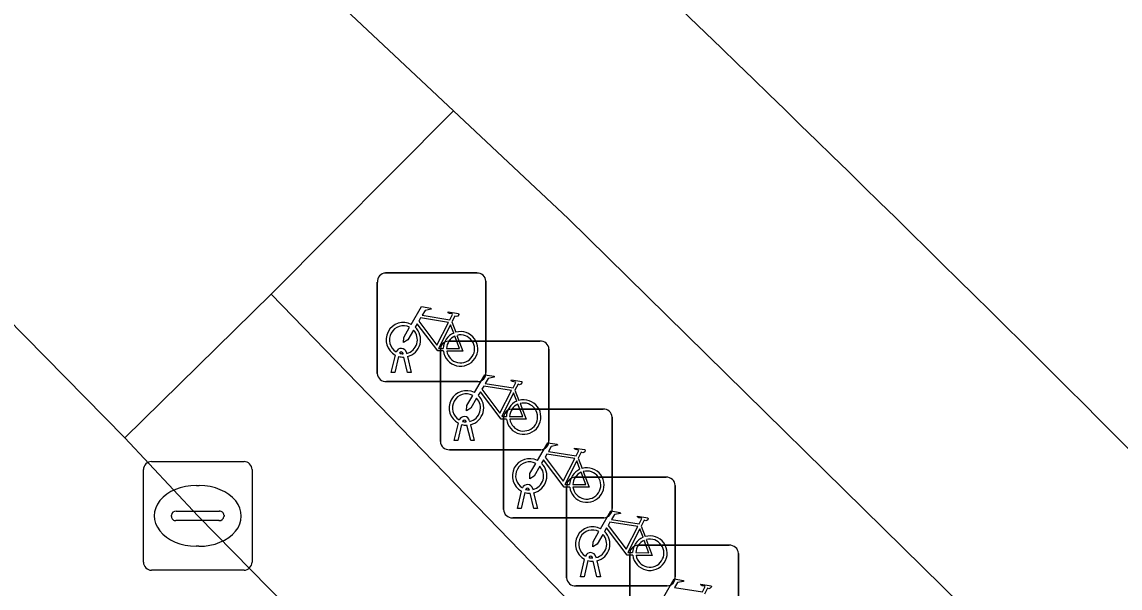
# Model space of a CAD drawing. Extents: x 161087 to 161926, y 382572 to 383873.
# Drawn here: x 161198.42 to 161208.53, y 383189.48 to 383194.69 of the extents above; entities that cross this region are included whole.
import ezdxf

# ---------------------------------------------------------------- set-up
doc = ezdxf.new("R2010")
doc.units = 0
for name, color, linetype in [('IMGEO_Berm_groen', 7, 'Continuous'), ('IMGEO_Berm_open', 7, 'Continuous'), ('IMGEO_Fietsenrek', 7, 'Continuous'), ('IMGEO_Fietspad_gesloten', 7, 'Continuous'), ('IMGEO_Kolk', 7, 'Continuous'), ('IMGEO_Rijbaan_lokaal_gesloten', 7, 'Continuous'), ('IMGEO_Voetgangersgebied_open', 7, 'Continuous'), ('IMGEO_Voetpad_open', 7, 'Continuous')]:
    doc.layers.add(name, color=color, linetype=linetype)

msp = doc.modelspace()

# ---------------------------------------------------------------- linework, layer by layer
at = {"layer": 'IMGEO_Berm_groen'}
msp.add_lwpolyline([(161200.711, 383192.181), (161199.363, 383190.86), (161200.036, 383190.14), (161210.171, 383179.825), (161223.029, 383166.656), (161229.915, 383159.599), (161231.254, 383160.721)], close=True, dxfattribs=at)
at = {"layer": 'IMGEO_Berm_open'}
msp.add_lwpolyline([(161220.989, 383174.98), (161211.773, 383184.561), (161207.62, 383188.777), (161203.449, 383192.876), (161202.392, 383193.868), (161200.711, 383192.181), (161231.254, 383160.721), (161231.319, 383160.775), (161233.197, 383162.349)], close=True, dxfattribs=at)
at = {"layer": 'IMGEO_Fietsenrek'}
for p, q in [((161201.765, 383192.376), (161202.606, 383192.376)), ((161202.606, 383192.376), (161201.765, 383192.376)), ((161201.69, 383191.451), (161201.69, 383192.292)), ((161201.69, 383192.292), (161201.69, 383191.451)), ((161202.69, 383192.301), (161202.69, 383191.46)), ((161202.69, 383191.46), (161202.69, 383192.301)), ((161202.377, 383191.925), (161202.413, 383191.83)), ((161202.346, 383191.749), (161203.187, 383191.749)), ((161203.187, 383191.749), (161202.346, 383191.749)), ((161202.271, 383190.824), (161202.271, 383191.665)), ((161202.271, 383191.665), (161202.271, 383190.824)), ((161203.271, 383191.674), (161203.271, 383190.833)), ((161203.271, 383190.833), (161203.271, 383191.674)), ((161201.817, 383191.46), (161201.856, 383191.62)), ((161201.886, 383191.608), (161201.851, 383191.46)), ((161201.928, 383191.632), (161201.927, 383191.636)), ((161201.969, 383191.46), (161201.935, 383191.602)), ((161201.959, 383191.643), (161201.96, 383191.636)), ((161201.967, 383191.606), (161202.002, 383191.46)), ((161201.851, 383191.46), (161201.817, 383191.46)), ((161202.002, 383191.46), (161201.969, 383191.46)), ((161202.615, 383191.376), (161201.774, 383191.376)), ((161201.774, 383191.376), (161202.615, 383191.376)), ((161202.958, 383191.298), (161202.994, 383191.203)), ((161202.853, 383190.198), (161202.853, 383191.039)), ((161202.853, 383191.039), (161202.853, 383190.198)), ((161202.928, 383191.123), (161203.769, 383191.123)), ((161203.769, 383191.123), (161202.928, 383191.123)), ((161203.853, 383191.048), (161203.853, 383190.207)), ((161203.853, 383190.207), (161203.853, 383191.048)), ((161202.398, 383190.833), (161202.437, 383190.993)), ((161202.467, 383190.981), (161202.432, 383190.833)), ((161202.509, 383191.005), (161202.508, 383191.009)), ((161202.55, 383190.833), (161202.516, 383190.975)), ((161202.54, 383191.016), (161202.541, 383191.009)), ((161202.548, 383190.979), (161202.583, 383190.833)), ((161203.196, 383190.749), (161202.355, 383190.749)), ((161202.355, 383190.749), (161203.196, 383190.749)), ((161202.432, 383190.833), (161202.398, 383190.833)), ((161202.583, 383190.833), (161202.55, 383190.833)), ((161203.54, 383190.672), (161203.576, 383190.577)), ((161203.509, 383190.496), (161204.35, 383190.496)), ((161204.35, 383190.496), (161203.509, 383190.496)), ((161202.98, 383190.207), (161203.019, 383190.367)), ((161203.049, 383190.355), (161203.014, 383190.207)), ((161203.091, 383190.379), (161203.09, 383190.383)), ((161203.132, 383190.207), (161203.098, 383190.349)), ((161203.122, 383190.39), (161203.123, 383190.383)), ((161203.13, 383190.353), (161203.165, 383190.207)), ((161203.434, 383189.571), (161203.434, 383190.412)), ((161203.434, 383190.412), (161203.434, 383189.571)), ((161204.434, 383190.421), (161204.434, 383189.58)), ((161204.434, 383189.58), (161204.434, 383190.421)), ((161203.014, 383190.207), (161202.98, 383190.207)), ((161203.165, 383190.207), (161203.132, 383190.207)), ((161203.778, 383190.123), (161202.937, 383190.123)), ((161202.937, 383190.123), (161203.778, 383190.123)), ((161204.121, 383190.045), (161204.157, 383189.95)), ((161204.091, 383189.87), (161204.932, 383189.87)), ((161204.932, 383189.87), (161204.091, 383189.87)), ((161203.561, 383189.58), (161203.6, 383189.74)), ((161203.63, 383189.728), (161203.595, 383189.58)), ((161203.672, 383189.752), (161203.671, 383189.756)), ((161203.703, 383189.763), (161203.704, 383189.756)), ((161203.711, 383189.726), (161203.746, 383189.58)), ((161204.016, 383188.945), (161204.016, 383189.786)), ((161204.016, 383189.786), (161204.016, 383188.945)), ((161205.016, 383189.795), (161205.016, 383188.954)), ((161205.016, 383188.954), (161205.016, 383189.795)), ((161203.713, 383189.58), (161203.679, 383189.722)), ((161203.595, 383189.58), (161203.561, 383189.58)), ((161203.746, 383189.58), (161203.713, 383189.58)), ((161204.359, 383189.496), (161203.518, 383189.496)), ((161203.518, 383189.496), (161204.359, 383189.496))]:
    msp.add_line(p, q, dxfattribs=at)
for points in [[(161202.003, 383191.902), (161202.098, 383192.066), (161202.184, 383192.052), (161202.186, 383192.043), (161202.13, 383192.032), (161202.103, 383191.987), (161202.359, 383191.946)], [(161202.346, 383191.921), (161202.089, 383191.962), (161202.072, 383191.933), (161202.239, 383191.713), (161202.346, 383191.921)], [(161202.359, 383191.946), (161202.384, 383191.995), (161202.378, 383191.999), (161202.355, 383192.003), (161202.343, 383192.01), (161202.342, 383192.013), (161202.344, 383192.018), (161202.439, 383192.003), (161202.441, 383191.993), (161202.431, 383191.98), (161202.419, 383191.974), (161202.405, 383191.98), (161202.377, 383191.925)], [(161202.024, 383191.85), (161201.972, 383191.76), (161201.932, 383191.735), (161201.933, 383191.782), (161201.988, 383191.876)], [(161202.299, 383191.658), (161202.249, 383191.658), (161202.058, 383191.909), (161202.039, 383191.877)], [(161202.394, 383191.823), (161202.364, 383191.9), (161202.255, 383191.682), (161202.298, 383191.682)], [(161202.328, 383191.682), (161202.448, 383191.681), (161202.404, 383191.795)], [(161202.424, 383191.802), (161202.479, 383191.657), (161202.329, 383191.657)], [(161202.584, 383191.275), (161202.679, 383191.439), (161202.765, 383191.425), (161202.767, 383191.416), (161202.711, 383191.405), (161202.684, 383191.36), (161202.94, 383191.319)], [(161202.94, 383191.319), (161202.965, 383191.368), (161202.959, 383191.372), (161202.936, 383191.376), (161202.924, 383191.383), (161202.923, 383191.386), (161202.925, 383191.391), (161203.02, 383191.376), (161203.022, 383191.366), (161203.012, 383191.353), (161203, 383191.347), (161202.986, 383191.353), (161202.958, 383191.298)], [(161202.605, 383191.223), (161202.553, 383191.133), (161202.513, 383191.108), (161202.514, 383191.155), (161202.569, 383191.249)], [(161202.88, 383191.031), (161202.83, 383191.031), (161202.639, 383191.282), (161202.62, 383191.25)], [(161202.927, 383191.294), (161202.67, 383191.335), (161202.653, 383191.306), (161202.82, 383191.086), (161202.927, 383191.294)], [(161202.975, 383191.196), (161202.945, 383191.273), (161202.836, 383191.055), (161202.879, 383191.055)], [(161202.909, 383191.055), (161203.029, 383191.054), (161202.985, 383191.168)], [(161203.005, 383191.175), (161203.06, 383191.03), (161202.91, 383191.03)], [(161203.166, 383190.649), (161203.261, 383190.813), (161203.347, 383190.799), (161203.349, 383190.79), (161203.293, 383190.779), (161203.266, 383190.734), (161203.522, 383190.693)], [(161203.522, 383190.693), (161203.547, 383190.742), (161203.541, 383190.746), (161203.518, 383190.75), (161203.506, 383190.757), (161203.505, 383190.76), (161203.507, 383190.765), (161203.602, 383190.75), (161203.604, 383190.74), (161203.594, 383190.727), (161203.582, 383190.721), (161203.568, 383190.727), (161203.54, 383190.672)], [(161203.462, 383190.405), (161203.412, 383190.405), (161203.221, 383190.656), (161203.202, 383190.624)], [(161203.509, 383190.668), (161203.252, 383190.709), (161203.235, 383190.68), (161203.402, 383190.46), (161203.509, 383190.668)], [(161203.557, 383190.57), (161203.527, 383190.647), (161203.418, 383190.429), (161203.461, 383190.429)], [(161203.187, 383190.597), (161203.135, 383190.507), (161203.095, 383190.482), (161203.096, 383190.529), (161203.151, 383190.623)], [(161203.491, 383190.429), (161203.611, 383190.428), (161203.567, 383190.542)], [(161203.587, 383190.549), (161203.642, 383190.404), (161203.492, 383190.404)], [(161203.747, 383190.022), (161203.842, 383190.186), (161203.928, 383190.172), (161203.93, 383190.163), (161203.874, 383190.152), (161203.847, 383190.107), (161204.103, 383190.066)], [(161204.103, 383190.066), (161204.128, 383190.115), (161204.122, 383190.119), (161204.099, 383190.123), (161204.087, 383190.13), (161204.086, 383190.133), (161204.088, 383190.138), (161204.183, 383190.123), (161204.185, 383190.113), (161204.175, 383190.1), (161204.163, 383190.094), (161204.149, 383190.1), (161204.121, 383190.045)], [(161204.043, 383189.778), (161203.993, 383189.778), (161203.802, 383190.029), (161203.783, 383189.997)], [(161204.09, 383190.041), (161203.833, 383190.082), (161203.816, 383190.053), (161203.983, 383189.833), (161204.09, 383190.041)], [(161203.768, 383189.97), (161203.716, 383189.88), (161203.676, 383189.855), (161203.677, 383189.902), (161203.732, 383189.996)], [(161204.138, 383189.943), (161204.108, 383190.02), (161203.999, 383189.802), (161204.042, 383189.802)], [(161204.072, 383189.802), (161204.192, 383189.801), (161204.148, 383189.915)], [(161204.168, 383189.922), (161204.223, 383189.777), (161204.073, 383189.777)], [(161204.329, 383189.396), (161204.424, 383189.56), (161204.51, 383189.546), (161204.512, 383189.537), (161204.456, 383189.526), (161204.429, 383189.481), (161204.685, 383189.44)], [(161204.685, 383189.44), (161204.71, 383189.489), (161204.704, 383189.493), (161204.681, 383189.497), (161204.669, 383189.504), (161204.668, 383189.507), (161204.67, 383189.512), (161204.765, 383189.497), (161204.767, 383189.487), (161204.757, 383189.474), (161204.745, 383189.468), (161204.731, 383189.474), (161204.703, 383189.419)]]:
    msp.add_lwpolyline(points, dxfattribs=at)
for centre, radius, start, end in [((161201.768, 383192.298), 0.0779, 92.4484, 184.2845), ((161201.768, 383192.298), 0.0779, 92.4484, 184.2845), ((161202.612, 383192.298), 0.0779, 2.4484, 94.2845), ((161202.612, 383192.298), 0.0779, 2.4484, 94.2845), ((161201.93, 383191.761), 0.159, 62.6766, 242.1369), ((161201.93, 383191.761), 0.129, 63.3192, 238.903), ((161201.93, 383191.761), 0.129, 283.6043, 43.4302), ((161201.93, 383191.761), 0.159, 283.5766, 46.6042), ((161202.349, 383191.671), 0.0779, 92.4484, 184.2845), ((161202.349, 383191.671), 0.0779, 92.4484, 184.2845), ((161202.457, 383191.677), 0.159, 113.3408, 178.3217), ((161202.457, 383191.677), 0.159, 187.0065, 105.7708), ((161202.457, 383191.677), 0.129, 113.923, 177.9556), ((161202.457, 383191.677), 0.129, 188.6715, 104.5883), ((161203.193, 383191.671), 0.0779, 2.4484, 94.2845), ((161203.193, 383191.671), 0.0779, 2.4484, 94.2845), ((161201.91, 383191.632), 0.0499, 12.8025, 158.6934), ((161201.91, 383191.632), 0.0174, 12.8025, 163.4502), ((161201.93, 383191.761), 0.159, 253.9967, 271.7867), ((161201.93, 383191.761), 0.129, 253.415, 269.0204), ((161201.768, 383191.454), 0.0779, 182.4484, 274.2845), ((161201.768, 383191.454), 0.0779, 182.4484, 274.2845), ((161202.612, 383191.454), 0.0779, 272.4484, 4.2845), ((161202.612, 383191.454), 0.0779, 272.4484, 4.2845), ((161202.511, 383191.134), 0.159, 62.6766, 242.1369), ((161202.511, 383191.134), 0.129, 63.3192, 238.903), ((161202.511, 383191.134), 0.159, 283.5766, 46.6042), ((161202.511, 383191.134), 0.129, 283.6043, 43.4302), ((161203.038, 383191.05), 0.159, 113.3408, 178.3217), ((161203.038, 383191.05), 0.159, 187.0065, 105.7708), ((161203.038, 383191.05), 0.129, 113.923, 177.9556), ((161203.038, 383191.05), 0.129, 188.6715, 104.5883), ((161202.491, 383191.005), 0.0499, 12.8025, 158.6934), ((161202.931, 383191.045), 0.0779, 92.4484, 184.2845), ((161202.931, 383191.045), 0.0779, 92.4484, 184.2845), ((161203.775, 383191.045), 0.0779, 2.4484, 94.2845), ((161203.775, 383191.045), 0.0779, 2.4484, 94.2845), ((161202.511, 383191.134), 0.159, 253.9967, 271.7867), ((161202.491, 383191.005), 0.0174, 12.8025, 163.4502), ((161202.511, 383191.134), 0.129, 253.415, 269.0204), ((161202.349, 383190.827), 0.0779, 182.4484, 274.2845), ((161202.349, 383190.827), 0.0779, 182.4484, 274.2845), ((161203.193, 383190.827), 0.0779, 272.4484, 4.2845), ((161203.193, 383190.827), 0.0779, 272.4484, 4.2845), ((161203.093, 383190.508), 0.159, 62.6766, 242.1369), ((161203.093, 383190.508), 0.129, 63.3192, 238.903), ((161203.093, 383190.508), 0.129, 283.6043, 43.4302), ((161203.093, 383190.508), 0.159, 283.5766, 46.6042), ((161203.62, 383190.424), 0.159, 113.3408, 178.3217), ((161203.62, 383190.424), 0.159, 187.0065, 105.7708), ((161203.62, 383190.424), 0.129, 113.923, 177.9556), ((161203.62, 383190.424), 0.129, 188.6715, 104.5883), ((161203.512, 383190.418), 0.0779, 92.4484, 184.2845), ((161203.512, 383190.418), 0.0779, 92.4484, 184.2845), ((161204.356, 383190.418), 0.0779, 2.4484, 94.2845), ((161204.356, 383190.418), 0.0779, 2.4484, 94.2845), ((161203.073, 383190.379), 0.0499, 12.8025, 158.6934), ((161203.093, 383190.508), 0.159, 253.9967, 271.7867), ((161203.073, 383190.379), 0.0174, 12.8025, 163.4502), ((161203.093, 383190.508), 0.129, 253.415, 269.0204), ((161202.931, 383190.201), 0.0779, 182.4484, 274.2845), ((161202.931, 383190.201), 0.0779, 182.4484, 274.2845), ((161203.775, 383190.201), 0.0779, 272.4484, 4.2845), ((161203.775, 383190.201), 0.0779, 272.4484, 4.2845), ((161203.674, 383189.881), 0.159, 62.6766, 242.1369), ((161203.674, 383189.881), 0.129, 63.3192, 238.903), ((161203.674, 383189.881), 0.129, 283.6043, 43.4302), ((161203.674, 383189.881), 0.159, 283.5766, 46.6042), ((161204.201, 383189.797), 0.159, 113.3408, 178.3217), ((161204.201, 383189.797), 0.159, 187.0065, 105.7708), ((161204.201, 383189.797), 0.129, 188.6715, 104.5883), ((161204.094, 383189.792), 0.0779, 92.4484, 184.2845), ((161204.094, 383189.792), 0.0779, 92.4484, 184.2845), ((161204.201, 383189.797), 0.129, 113.923, 177.9556), ((161204.938, 383189.792), 0.0779, 2.4484, 94.2845), ((161204.938, 383189.792), 0.0779, 2.4484, 94.2845), ((161203.654, 383189.752), 0.0499, 12.8025, 158.6934), ((161203.674, 383189.881), 0.159, 253.9967, 271.7867), ((161203.654, 383189.752), 0.0174, 12.8025, 163.4502), ((161203.674, 383189.881), 0.129, 253.415, 269.0204), ((161203.512, 383189.574), 0.0779, 182.4484, 274.2845), ((161203.512, 383189.574), 0.0779, 182.4484, 274.2845), ((161204.356, 383189.574), 0.0779, 272.4484, 4.2845), ((161204.356, 383189.574), 0.0779, 272.4484, 4.2845)]:
    msp.add_arc(centre, radius, start, end, dxfattribs=at)
at = {"layer": 'IMGEO_Fietspad_gesloten'}
msp.add_lwpolyline([(161172.013, 383222.368), (161193.612, 383202.105), (161198.375, 383197.637), (161202.392, 383193.868), (161203.449, 383192.876), (161207.62, 383188.777), (161211.773, 383184.561), (161220.989, 383174.98), (161233.197, 383162.349), (161234.788, 383163.737), (161222.243, 383176.723), (161213.179, 383186.09)], dxfattribs=at)
msp.add_arc((160992.639, 382974.844), 305.389, 43.76694, 46.20815, dxfattribs=at)
at = {"layer": 'IMGEO_Kolk'}
for p, q in [((161199.61, 383190.64), (161200.462, 383190.64)), ((161199.535, 383189.714), (161199.535, 383190.566)), ((161200.536, 383190.566), (161200.536, 383189.714)), ((161200.023, 383190.42), (161200.048, 383190.42)), ((161199.794, 383190.134), (161199.794, 383190.146)), ((161199.837, 383190.183), (161200.235, 383190.183)), ((161200.278, 383190.146), (161200.278, 383190.134)), ((161200.232, 383190.097), (161199.834, 383190.097)), ((161200.046, 383189.86), (161200.021, 383189.86)), ((161200.462, 383189.64), (161199.61, 383189.64))]:
    msp.add_line(p, q, dxfattribs=at)
for points in [[(161199.61, 383190.64), (161200.462, 383190.64)], [(161199.535, 383189.714), (161199.535, 383190.566)], [(161200.536, 383190.566), (161200.536, 383189.714)], [(161200.462, 383189.64), (161199.61, 383189.64)]]:
    msp.add_lwpolyline(points, dxfattribs=at)
for centre, radius, start, end in [((161199.612, 383190.564), 0.0765, 91.552, 178.448), ((161199.612, 383190.564), 0.0765, 91.552, 178.448), ((161200.46, 383190.564), 0.0765, 1.552, 88.448), ((161200.46, 383190.564), 0.0765, 1.552, 88.448), ((161199.834, 383190.143), 0.0403, 85.8775, 175.7526), ((161199.831, 383190.133), 0.0366, 178.938, 274.7102), ((161200.235, 383190.14), 0.043, 264.8664, 352.4533), ((161200.239, 383190.145), 0.0386, 1.7309, 96.639), ((161199.612, 383189.716), 0.0765, 181.552, 268.448), ((161199.612, 383189.716), 0.0765, 181.552, 268.448), ((161200.46, 383189.716), 0.0765, 271.552, 358.448), ((161200.46, 383189.716), 0.0765, 271.552, 358.448)]:
    msp.add_arc(centre, radius, start, end, dxfattribs=at)
for centre, major_axis, ratio, start_param, end_param in [((161200.022, 383190.14), (-0.387, 0.002), 0.722429, 4.712389, 7.853982), ((161200.047, 383190.14), (-0.39, 0.002), 0.717154, 1.570796, 4.712389)]:
    msp.add_ellipse(centre, major_axis=major_axis, ratio=ratio, start_param=start_param, end_param=end_param, dxfattribs=at)
at = {"layer": 'IMGEO_Rijbaan_lokaal_gesloten'}
msp.add_lwpolyline([(161228.606, 383158.489), (161229.915, 383159.599), (161223.029, 383166.656), (161210.171, 383179.825), (161200.036, 383190.14), (161199.363, 383190.86), (161190.928, 383199.427), (161186.373, 383204.079), (161181.091, 383209.414), (161179.027, 383211.624), (161175.434, 383215.451), (161170.46, 383220.713)], dxfattribs=at)
at = {"layer": 'IMGEO_Voetgangersgebied_open'}
msp.add_arc((160992.639, 382974.844), 305.389, 43.76694, 46.20815, dxfattribs=at)
at = {"layer": 'IMGEO_Voetpad_open'}
msp.add_lwpolyline([(161198.375, 383197.637), (161193.612, 383202.105), (161190.928, 383199.427), (161199.363, 383190.86), (161200.711, 383192.181), (161202.392, 383193.868)], close=True, dxfattribs=at)

doc.saveas('drawing.dxf')
